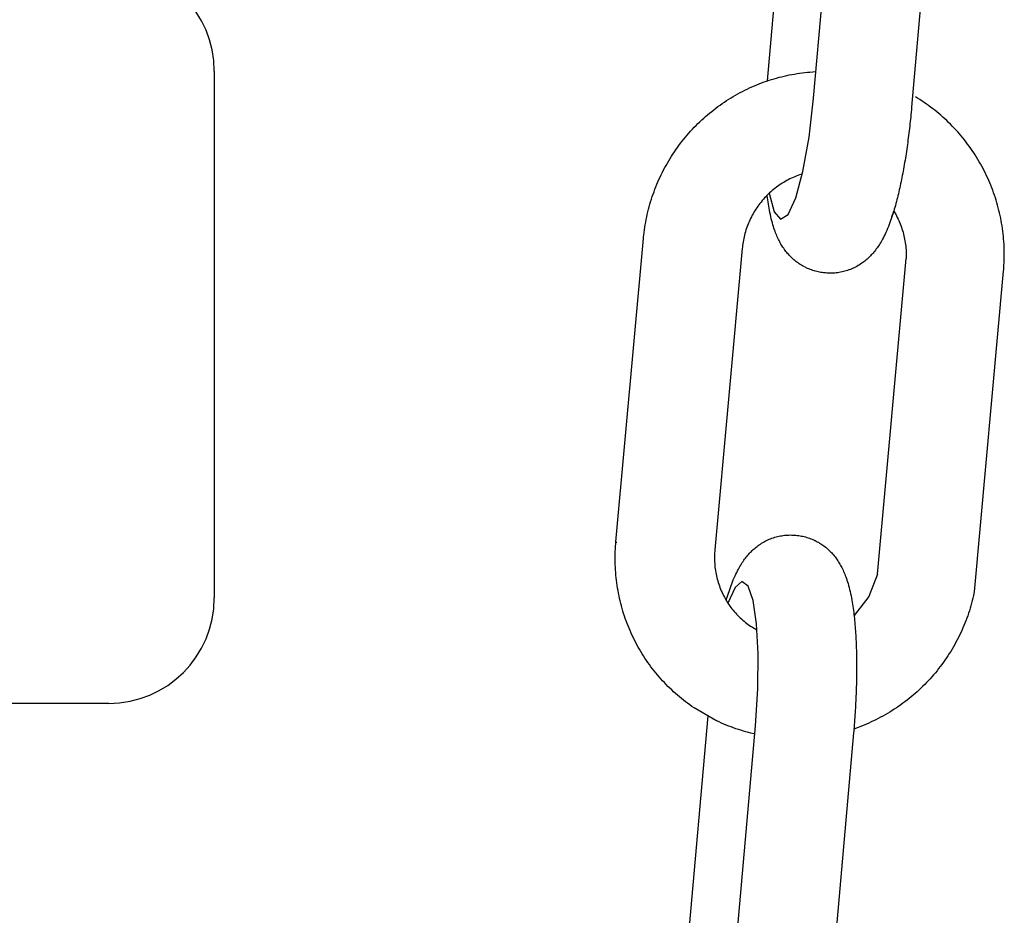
# Model space of a CAD drawing. Extents: x -169 to 7270, y -140 to 2984.
# Tile 413 of 656: x 1796.64 to 1797.81, y 978.34 to 979.4. Entities that reach past the tile are written whole.
import ezdxf

# ---------------------------------------------------------------- set-up
doc = ezdxf.new("R2010")
doc.units = 0
doc.header["$MEASUREMENT"] = 0
doc.layers.add('FILL-CAP', color=1, linetype='CONTINUOUS')
doc.layers.add('SPILL-BUCKET', color=1, linetype='CONTINUOUS')

msp = doc.modelspace()

# ---------------------------------------------------------------- linework, layer by layer
at = {"layer": 'FILL-CAP', "linetype": 'Continuous'}
for p, q in [((1796.87283, 979.33878), (1796.87283, 978.71378)), ((1796.74783, 978.58878), (1793.37283, 978.58878))]:
    msp.add_line(p, q, dxfattribs=at)
for centre, start, end in [((1796.74783, 979.33878), 0, 90), ((1796.74783, 978.71378), 270, 0)]:
    msp.add_arc(centre, 0.125, start, end, dxfattribs=at)
at = {"layer": 'SPILL-BUCKET', "color": 1, "linetype": 'Continuous'}
for p, q in [((1797.52894, 979.32746), (1797.55949, 979.67624)), ((1797.58334, 979.30685), (1797.61464, 979.6643)), ((1797.73111, 979.65601), (1797.69959, 979.29607)), ((1797.54554, 979.3322), (1797.54855, 979.33293)), ((1797.54855, 979.33293), (1797.55157, 979.33361)), ((1797.55157, 979.33361), (1797.55461, 979.33425)), ((1797.55461, 979.33425), (1797.55765, 979.33484)), ((1797.55765, 979.33484), (1797.5607, 979.33539)), ((1797.5607, 979.33539), (1797.56375, 979.3359)), ((1797.56375, 979.3359), (1797.56681, 979.33636)), ((1797.56681, 979.33636), (1797.56988, 979.33677)), ((1797.56988, 979.33677), (1797.57295, 979.33714)), ((1797.57295, 979.33714), (1797.57603, 979.33747)), ((1797.57603, 979.33747), (1797.57911, 979.33775)), ((1797.57911, 979.33775), (1797.58609, 979.33823)), ((1797.51034, 979.32014), (1797.51319, 979.32138)), ((1797.51319, 979.32138), (1797.51606, 979.32257)), ((1797.51606, 979.32257), (1797.51894, 979.32373)), ((1797.51894, 979.32373), (1797.52184, 979.32484)), ((1797.52184, 979.32484), (1797.52476, 979.32591)), ((1797.52476, 979.32591), (1797.52769, 979.32694)), ((1797.52769, 979.32694), (1797.53063, 979.32792)), ((1797.53063, 979.32792), (1797.53359, 979.32887)), ((1797.53359, 979.32887), (1797.53656, 979.32977)), ((1797.53656, 979.32977), (1797.53954, 979.33062)), ((1797.53954, 979.33062), (1797.54253, 979.33144)), ((1797.54253, 979.33144), (1797.54554, 979.3322)), ((1797.48822, 979.30877), (1797.49091, 979.31033)), ((1797.49091, 979.31033), (1797.49363, 979.31185)), ((1797.49363, 979.31185), (1797.49636, 979.31333)), ((1797.49636, 979.31333), (1797.49912, 979.31477)), ((1797.49912, 979.31477), (1797.5019, 979.31617)), ((1797.5019, 979.31617), (1797.50469, 979.31754)), ((1797.50469, 979.31754), (1797.50751, 979.31886)), ((1797.50751, 979.31886), (1797.51034, 979.32014)), ((1797.47001, 979.29677), (1797.47254, 979.29859)), ((1797.47254, 979.29859), (1797.47509, 979.30039)), ((1797.47509, 979.30039), (1797.47767, 979.30214)), ((1797.47767, 979.30214), (1797.48027, 979.30385)), ((1797.48027, 979.30385), (1797.4829, 979.30553)), ((1797.4829, 979.30553), (1797.48554, 979.30717)), ((1797.48554, 979.30717), (1797.48822, 979.30877)), ((1797.57802, 979.26065), (1797.58334, 979.30685)), ((1797.70677, 979.30664), (1797.70412, 979.30826)), ((1797.7094, 979.30498), (1797.70677, 979.30664)), ((1797.71201, 979.30329), (1797.7094, 979.30498)), ((1797.71459, 979.30156), (1797.71201, 979.30329)), ((1797.71714, 979.29979), (1797.71459, 979.30156)), ((1797.71967, 979.29798), (1797.71714, 979.29979)), ((1797.72218, 979.29614), (1797.71967, 979.29798)), ((1797.45542, 979.28506), (1797.45778, 979.2871)), ((1797.45778, 979.2871), (1797.46017, 979.2891)), ((1797.46017, 979.2891), (1797.46259, 979.29107)), ((1797.46259, 979.29107), (1797.46504, 979.29301)), ((1797.46504, 979.29301), (1797.46751, 979.29491)), ((1797.46751, 979.29491), (1797.47001, 979.29677)), ((1797.6988, 979.28747), (1797.69852, 979.28467)), ((1797.69907, 979.29029), (1797.6988, 979.28747)), ((1797.69933, 979.2931), (1797.69907, 979.29029)), ((1797.69946, 979.29459), (1797.69933, 979.2931)), ((1797.69959, 979.29607), (1797.69946, 979.29459)), ((1797.72466, 979.29426), (1797.72218, 979.29614)), ((1797.72711, 979.29234), (1797.72466, 979.29426)), ((1797.72953, 979.29039), (1797.72711, 979.29234)), ((1797.73193, 979.2884), (1797.72953, 979.29039)), ((1797.7343, 979.28638), (1797.73193, 979.2884)), ((1797.73663, 979.28432), (1797.7343, 979.28638)), ((1797.44187, 979.27213), (1797.44405, 979.27437)), ((1797.44405, 979.27437), (1797.44627, 979.27657)), ((1797.44627, 979.27657), (1797.44851, 979.27874)), ((1797.44851, 979.27874), (1797.45078, 979.28088)), ((1797.45078, 979.28088), (1797.45309, 979.28299)), ((1797.45309, 979.28299), (1797.45542, 979.28506)), ((1797.69765, 979.27628), (1797.69734, 979.2735)), ((1797.69795, 979.27907), (1797.69765, 979.27628)), ((1797.69824, 979.28186), (1797.69795, 979.27907)), ((1797.69852, 979.28467), (1797.69824, 979.28186)), ((1797.73894, 979.28223), (1797.73663, 979.28432)), ((1797.74122, 979.28011), (1797.73894, 979.28223)), ((1797.74347, 979.27796), (1797.74122, 979.28011)), ((1797.74569, 979.27577), (1797.74347, 979.27796)), ((1797.74788, 979.27355), (1797.74569, 979.27577)), ((1797.43146, 979.26049), (1797.43348, 979.26288)), ((1797.43348, 979.26288), (1797.43553, 979.26524)), ((1797.43553, 979.26524), (1797.43761, 979.26757)), ((1797.43761, 979.26757), (1797.43973, 979.26987)), ((1797.43973, 979.26987), (1797.44187, 979.27213)), ((1797.69637, 979.2652), (1797.69603, 979.26245)), ((1797.6967, 979.26796), (1797.69637, 979.2652)), ((1797.69702, 979.27072), (1797.6967, 979.26796)), ((1797.69734, 979.2735), (1797.69702, 979.27072)), ((1797.75003, 979.27129), (1797.74788, 979.27355)), ((1797.75216, 979.26901), (1797.75003, 979.27129)), ((1797.75425, 979.2667), (1797.75216, 979.26901)), ((1797.75631, 979.26435), (1797.75425, 979.2667)), ((1797.75833, 979.26198), (1797.75631, 979.26435)), ((1797.42374, 979.25066), (1797.42562, 979.25316)), ((1797.42562, 979.25316), (1797.42753, 979.25563)), ((1797.42753, 979.25563), (1797.42948, 979.25808)), ((1797.42948, 979.25808), (1797.43146, 979.26049)), ((1797.57074, 979.21989), (1797.57802, 979.26065)), ((1797.6946, 979.25157), (1797.69422, 979.24888)), ((1797.69497, 979.25427), (1797.6946, 979.25157)), ((1797.69533, 979.25699), (1797.69497, 979.25427)), ((1797.69568, 979.25972), (1797.69533, 979.25699)), ((1797.69603, 979.26245), (1797.69568, 979.25972)), ((1797.76032, 979.25958), (1797.75833, 979.26198)), ((1797.76228, 979.25715), (1797.76032, 979.25958)), ((1797.7642, 979.25469), (1797.76228, 979.25715)), ((1797.76608, 979.2522), (1797.7642, 979.25469)), ((1797.76793, 979.24968), (1797.76608, 979.2522)), ((1797.4149, 979.23778), (1797.4166, 979.2404)), ((1797.4166, 979.2404), (1797.41833, 979.243)), ((1797.41833, 979.243), (1797.4201, 979.24558)), ((1797.4201, 979.24558), (1797.4219, 979.24814)), ((1797.4219, 979.24814), (1797.42374, 979.25066)), ((1797.69304, 979.24087), (1797.69264, 979.23823)), ((1797.69344, 979.24353), (1797.69304, 979.24087)), ((1797.69383, 979.24619), (1797.69344, 979.24353)), ((1797.69422, 979.24888), (1797.69383, 979.24619)), ((1797.76975, 979.24714), (1797.76793, 979.24968)), ((1797.77152, 979.24458), (1797.76975, 979.24714)), ((1797.77326, 979.24199), (1797.77152, 979.24458)), ((1797.77497, 979.23937), (1797.77326, 979.24199)), ((1797.77664, 979.23672), (1797.77497, 979.23937)), ((1797.40851, 979.22703), (1797.41005, 979.22975)), ((1797.41005, 979.22975), (1797.41163, 979.23245)), ((1797.41163, 979.23245), (1797.41325, 979.23512)), ((1797.41325, 979.23512), (1797.4149, 979.23778)), ((1797.69093, 979.22781), (1797.69048, 979.22524)), ((1797.69137, 979.23039), (1797.69093, 979.22781)), ((1797.6918, 979.23299), (1797.69137, 979.23039)), ((1797.69222, 979.2356), (1797.6918, 979.23299)), ((1797.69264, 979.23823), (1797.69222, 979.2356)), ((1797.77826, 979.23406), (1797.77664, 979.23672)), ((1797.77986, 979.23137), (1797.77826, 979.23406)), ((1797.78141, 979.22866), (1797.77986, 979.23137)), ((1797.78292, 979.22592), (1797.78141, 979.22866)), ((1797.40139, 979.21311), (1797.40273, 979.21593)), ((1797.40273, 979.21593), (1797.40412, 979.21874)), ((1797.40412, 979.21874), (1797.40554, 979.22152)), ((1797.40554, 979.22152), (1797.407, 979.22428)), ((1797.407, 979.22428), (1797.40851, 979.22703)), ((1797.56217, 979.1883), (1797.57074, 979.21989)), ((1797.56986, 979.21664), (1797.56685, 979.21563)), ((1797.6891, 979.21763), (1797.68863, 979.21513)), ((1797.68957, 979.22015), (1797.6891, 979.21763)), ((1797.69003, 979.22269), (1797.68957, 979.22015)), ((1797.69048, 979.22524), (1797.69003, 979.22269)), ((1797.7844, 979.22317), (1797.78292, 979.22592)), ((1797.78583, 979.22039), (1797.7844, 979.22317)), ((1797.78722, 979.21759), (1797.78583, 979.22039)), ((1797.78858, 979.21478), (1797.78722, 979.21759)), ((1797.39642, 979.20163), (1797.3976, 979.20453)), ((1797.3976, 979.20453), (1797.39882, 979.20741)), ((1797.39882, 979.20741), (1797.40009, 979.21027)), ((1797.40009, 979.21027), (1797.40139, 979.21311)), ((1797.54438, 979.20462), (1797.54264, 979.20345)), ((1797.54615, 979.20575), (1797.54438, 979.20462)), ((1797.54793, 979.20685), (1797.54615, 979.20575)), ((1797.54974, 979.20791), (1797.54793, 979.20685)), ((1797.55157, 979.20893), (1797.54974, 979.20791)), ((1797.55342, 979.2099), (1797.55157, 979.20893)), ((1797.55529, 979.21084), (1797.55342, 979.2099)), ((1797.55717, 979.21174), (1797.55529, 979.21084)), ((1797.55908, 979.2126), (1797.55717, 979.21174)), ((1797.561, 979.21342), (1797.55908, 979.2126)), ((1797.56293, 979.2142), (1797.561, 979.21342)), ((1797.56489, 979.21494), (1797.56293, 979.2142)), ((1797.56685, 979.21563), (1797.56489, 979.21494)), ((1797.68664, 979.20527), (1797.68612, 979.20286)), ((1797.68715, 979.20772), (1797.68664, 979.20527)), ((1797.68765, 979.21017), (1797.68715, 979.20772)), ((1797.68814, 979.21264), (1797.68765, 979.21017)), ((1797.68863, 979.21513), (1797.68814, 979.21264)), ((1797.7899, 979.21194), (1797.78858, 979.21478)), ((1797.79117, 979.20909), (1797.7899, 979.21194)), ((1797.7924, 979.20621), (1797.79117, 979.20909)), ((1797.79359, 979.20332), (1797.7924, 979.20621)), ((1797.39212, 979.18989), (1797.39313, 979.19285)), ((1797.39313, 979.19285), (1797.39419, 979.19579)), ((1797.39419, 979.19579), (1797.39528, 979.19872)), ((1797.39528, 979.19872), (1797.39642, 979.20163)), ((1797.52965, 979.19283), (1797.52815, 979.19136)), ((1797.53118, 979.19428), (1797.52965, 979.19283)), ((1797.53084, 979.19389), (1797.53668, 979.17169)), ((1797.53273, 979.19569), (1797.53118, 979.19428)), ((1797.53432, 979.19707), (1797.53273, 979.19569)), ((1797.53593, 979.19842), (1797.53432, 979.19707)), ((1797.53757, 979.19973), (1797.53593, 979.19842)), ((1797.53924, 979.20101), (1797.53757, 979.19973)), ((1797.54093, 979.20225), (1797.53924, 979.20101)), ((1797.54264, 979.20345), (1797.54093, 979.20225)), ((1797.68396, 979.19333), (1797.68339, 979.19098)), ((1797.68451, 979.19568), (1797.68396, 979.19333)), ((1797.68506, 979.19806), (1797.68451, 979.19568)), ((1797.68559, 979.20045), (1797.68506, 979.19806)), ((1797.68612, 979.20286), (1797.68559, 979.20045)), ((1797.79475, 979.20041), (1797.79359, 979.20332)), ((1797.79585, 979.19749), (1797.79475, 979.20041)), ((1797.79692, 979.19455), (1797.79585, 979.19749)), ((1797.79795, 979.1916), (1797.79692, 979.19455)), ((1797.38849, 979.17793), (1797.38934, 979.18094)), ((1797.38934, 979.18094), (1797.39022, 979.18393)), ((1797.39022, 979.18393), (1797.39115, 979.18692)), ((1797.39115, 979.18692), (1797.39212, 979.18989)), ((1797.51983, 979.18187), (1797.51856, 979.18019)), ((1797.52114, 979.18352), (1797.51983, 979.18187)), ((1797.52248, 979.18515), (1797.52114, 979.18352)), ((1797.52385, 979.18675), (1797.52248, 979.18515)), ((1797.52525, 979.18831), (1797.52385, 979.18675)), ((1797.52669, 979.18985), (1797.52525, 979.18831)), ((1797.52815, 979.19136), (1797.52669, 979.18985)), ((1797.52846, 979.19089), (1797.52837, 979.19157)), ((1797.52877, 979.18845), (1797.52846, 979.19089)), ((1797.5291, 979.18604), (1797.52877, 979.18845)), ((1797.52945, 979.18359), (1797.5291, 979.18604)), ((1797.52982, 979.18117), (1797.52945, 979.18359)), ((1797.53022, 979.17869), (1797.52982, 979.18117)), ((1797.55309, 979.16876), (1797.56217, 979.1883)), ((1797.68101, 979.18175), (1797.68039, 979.17948)), ((1797.68101, 979.18175), (1797.68039, 979.17948)), ((1797.68163, 979.18405), (1797.68101, 979.18175)), ((1797.68223, 979.18634), (1797.68163, 979.18405)), ((1797.68282, 979.18866), (1797.68223, 979.18634)), ((1797.68339, 979.19098), (1797.68282, 979.18866)), ((1797.79893, 979.18863), (1797.79795, 979.1916)), ((1797.79987, 979.18565), (1797.79893, 979.18863)), ((1797.80077, 979.18265), (1797.79987, 979.18565)), ((1797.80162, 979.17964), (1797.80077, 979.18265)), ((1797.38623, 979.16883), (1797.38694, 979.17187)), ((1797.38694, 979.17187), (1797.3877, 979.17491)), ((1797.3877, 979.17491), (1797.38849, 979.17793)), ((1797.51167, 979.1696), (1797.51065, 979.16775)), ((1797.51273, 979.17142), (1797.51167, 979.1696)), ((1797.51382, 979.17322), (1797.51273, 979.17142)), ((1797.51495, 979.175), (1797.51382, 979.17322)), ((1797.51612, 979.17676), (1797.51495, 979.175)), ((1797.51732, 979.17849), (1797.51612, 979.17676)), ((1797.51856, 979.18019), (1797.51732, 979.17849)), ((1797.53064, 979.17624), (1797.53022, 979.17869)), ((1797.53111, 979.17371), (1797.53064, 979.17624)), ((1797.53159, 979.17122), (1797.53111, 979.17371)), ((1797.53212, 979.16867), (1797.53159, 979.17122)), ((1797.53668, 979.17169), (1797.54432, 979.16305)), ((1797.67628, 979.16596), (1797.67842, 979.17269)), ((1797.67773, 979.17046), (1797.67701, 979.16819)), ((1797.67842, 979.17269), (1797.67773, 979.17046)), ((1797.67909, 979.17496), (1797.67842, 979.17269)), ((1797.67909, 979.17496), (1797.67842, 979.17269)), ((1797.67852, 979.17293), (1797.67868, 979.17266)), ((1797.67868, 979.17266), (1797.67974, 979.17084)), ((1797.67975, 979.1772), (1797.67909, 979.17496)), ((1797.67975, 979.1772), (1797.67909, 979.17496)), ((1797.67974, 979.17084), (1797.68077, 979.169)), ((1797.68039, 979.17948), (1797.67975, 979.1772)), ((1797.68039, 979.17948), (1797.67975, 979.1772)), ((1797.80244, 979.17663), (1797.80162, 979.17964)), ((1797.8032, 979.17359), (1797.80244, 979.17663)), ((1797.80393, 979.17055), (1797.8032, 979.17359)), ((1797.80461, 979.1675), (1797.80393, 979.17055)), ((1797.38382, 979.15657), (1797.38436, 979.15965)), ((1797.38436, 979.15965), (1797.38494, 979.16272)), ((1797.38494, 979.16272), (1797.38556, 979.16578)), ((1797.38556, 979.16578), (1797.38623, 979.16883)), ((1797.50614, 979.15824), (1797.50535, 979.15629)), ((1797.50696, 979.16018), (1797.50614, 979.15824)), ((1797.50783, 979.1621), (1797.50696, 979.16018)), ((1797.50873, 979.164), (1797.50783, 979.1621)), ((1797.50967, 979.16589), (1797.50873, 979.164)), ((1797.51065, 979.16775), (1797.50967, 979.16589)), ((1797.53268, 979.16614), (1797.53212, 979.16867)), ((1797.53327, 979.16366), (1797.53268, 979.16614)), ((1797.53389, 979.1612), (1797.53327, 979.16366)), ((1797.53451, 979.15891), (1797.53389, 979.1612)), ((1797.53516, 979.15663), (1797.53451, 979.15891)), ((1797.54432, 979.16305), (1797.55309, 979.16876)), ((1797.6739, 979.15916), (1797.67304, 979.15689)), ((1797.67473, 979.16145), (1797.6739, 979.15916)), ((1797.67551, 979.16369), (1797.67473, 979.16145)), ((1797.67628, 979.16596), (1797.67551, 979.16369)), ((1797.67628, 979.16596), (1797.67551, 979.16369)), ((1797.67701, 979.16819), (1797.67628, 979.16596)), ((1797.68077, 979.169), (1797.68175, 979.16714)), ((1797.68175, 979.16714), (1797.6827, 979.16526)), ((1797.6827, 979.16526), (1797.68361, 979.16336)), ((1797.68361, 979.16336), (1797.68448, 979.16144)), ((1797.68448, 979.16144), (1797.68531, 979.15951)), ((1797.68531, 979.15951), (1797.6861, 979.15755)), ((1797.6861, 979.15755), (1797.68685, 979.15558)), ((1797.80525, 979.16444), (1797.80461, 979.1675)), ((1797.80584, 979.16137), (1797.80525, 979.16444)), ((1797.80639, 979.15829), (1797.80584, 979.16137)), ((1797.8069, 979.15521), (1797.80639, 979.15829)), ((1797.38212, 979.14421), (1797.38247, 979.14731)), ((1797.38247, 979.14731), (1797.38288, 979.1504)), ((1797.38288, 979.1504), (1797.38333, 979.15349)), ((1797.38333, 979.15349), (1797.38382, 979.15657)), ((1797.50204, 979.14629), (1797.5015, 979.14426)), ((1797.50262, 979.14832), (1797.50204, 979.14629)), ((1797.50324, 979.15033), (1797.50262, 979.14832)), ((1797.50391, 979.15233), (1797.50324, 979.15033)), ((1797.50461, 979.15431), (1797.50391, 979.15233)), ((1797.50535, 979.15629), (1797.50461, 979.15431)), ((1797.53578, 979.15456), (1797.53516, 979.15663)), ((1797.53645, 979.1525), (1797.53578, 979.15456)), ((1797.53708, 979.15063), (1797.53645, 979.1525)), ((1797.53775, 979.14877), (1797.53708, 979.15063)), ((1797.53839, 979.14706), (1797.53775, 979.14877)), ((1797.53906, 979.14535), (1797.53839, 979.14706)), ((1797.66913, 979.14752), (1797.66816, 979.14543)), ((1797.67018, 979.14987), (1797.66913, 979.14752)), ((1797.67119, 979.15225), (1797.67018, 979.14987)), ((1797.67213, 979.15456), (1797.67119, 979.15225)), ((1797.67304, 979.15689), (1797.67213, 979.15456)), ((1797.68685, 979.15558), (1797.68756, 979.1536)), ((1797.68756, 979.1536), (1797.68823, 979.1516)), ((1797.68823, 979.1516), (1797.68886, 979.14959)), ((1797.68886, 979.14959), (1797.68945, 979.14757)), ((1797.68945, 979.14757), (1797.68999, 979.14553)), ((1797.80736, 979.15212), (1797.8069, 979.15521)), ((1797.80778, 979.14902), (1797.80736, 979.15212)), ((1797.80815, 979.14592), (1797.80778, 979.14902)), ((1797.80848, 979.14281), (1797.80815, 979.14592)), ((1797.34899, 978.78046), (1797.38174, 979.1404)), ((1797.38174, 979.1404), (1797.38192, 979.1423)), ((1797.38192, 979.1423), (1797.38212, 979.14421)), ((1797.49977, 979.13603), (1797.49945, 979.13395)), ((1797.50014, 979.1381), (1797.49977, 979.13603)), ((1797.50056, 979.14016), (1797.50014, 979.1381)), ((1797.50101, 979.14222), (1797.50056, 979.14016)), ((1797.5015, 979.14426), (1797.50101, 979.14222)), ((1797.53972, 979.14377), (1797.53906, 979.14535)), ((1797.54041, 979.14219), (1797.53972, 979.14377)), ((1797.54109, 979.14071), (1797.54041, 979.14219)), ((1797.5418, 979.13922), (1797.54109, 979.14071)), ((1797.5425, 979.13781), (1797.5418, 979.13922)), ((1797.54324, 979.1364), (1797.5425, 979.13781)), ((1797.54397, 979.13505), (1797.54324, 979.1364)), ((1797.54474, 979.13371), (1797.54397, 979.13505)), ((1797.66243, 979.13476), (1797.66148, 979.13324)), ((1797.66334, 979.13629), (1797.66243, 979.13476)), ((1797.6643, 979.13796), (1797.66334, 979.13629)), ((1797.66522, 979.13964), (1797.6643, 979.13796)), ((1797.66621, 979.1415), (1797.66522, 979.13964)), ((1797.66716, 979.14337), (1797.66621, 979.1415)), ((1797.66816, 979.14543), (1797.66716, 979.14337)), ((1797.68999, 979.14553), (1797.69049, 979.14348)), ((1797.69049, 979.14348), (1797.69096, 979.14143)), ((1797.69096, 979.14143), (1797.69137, 979.13936)), ((1797.69137, 979.13936), (1797.69175, 979.13729)), ((1797.69175, 979.13729), (1797.69208, 979.13521)), ((1797.69208, 979.13521), (1797.69237, 979.13312)), ((1797.80877, 979.13969), (1797.80848, 979.14281)), ((1797.80901, 979.13658), (1797.80877, 979.13969)), ((1797.8092, 979.13346), (1797.80901, 979.13658)), ((1797.49879, 979.12842), (1797.46627, 978.77096)), ((1797.49897, 979.13015), (1797.49879, 979.12842)), ((1797.49917, 979.13187), (1797.49897, 979.13015)), ((1797.49945, 979.13395), (1797.49917, 979.13187)), ((1797.54551, 979.13241), (1797.54474, 979.13371)), ((1797.54631, 979.13111), (1797.54551, 979.13241)), ((1797.54712, 979.12985), (1797.54631, 979.13111)), ((1797.54797, 979.1286), (1797.54712, 979.12985)), ((1797.54883, 979.12738), (1797.54797, 979.1286)), ((1797.54972, 979.12616), (1797.54883, 979.12738)), ((1797.55063, 979.12497), (1797.54972, 979.12616)), ((1797.55157, 979.12379), (1797.55063, 979.12497)), ((1797.55253, 979.12264), (1797.55157, 979.12379)), ((1797.55352, 979.1215), (1797.55253, 979.12264)), ((1797.65387, 979.12295), (1797.65288, 979.12182)), ((1797.65487, 979.12412), (1797.65387, 979.12295)), ((1797.65583, 979.12531), (1797.65487, 979.12412)), ((1797.65681, 979.12655), (1797.65583, 979.12531)), ((1797.65774, 979.12779), (1797.65681, 979.12655)), ((1797.6587, 979.1291), (1797.65774, 979.12779)), ((1797.65962, 979.13042), (1797.6587, 979.1291)), ((1797.66057, 979.13183), (1797.65962, 979.13042)), ((1797.66148, 979.13324), (1797.66057, 979.13183)), ((1797.69237, 979.13312), (1797.69262, 979.13103)), ((1797.69262, 979.13103), (1797.69283, 979.12894)), ((1797.69283, 979.12894), (1797.69299, 979.12684)), ((1797.69299, 979.12684), (1797.69311, 979.12474)), ((1797.69311, 979.12474), (1797.69318, 979.12264)), ((1797.69318, 979.12264), (1797.69322, 979.12053)), ((1797.80936, 979.13034), (1797.8092, 979.13346)), ((1797.80946, 979.12722), (1797.80936, 979.13034)), ((1797.80952, 979.12409), (1797.80946, 979.12722)), ((1797.80954, 979.12097), (1797.80952, 979.12409)), ((1797.55454, 979.12038), (1797.55352, 979.1215)), ((1797.55558, 979.11927), (1797.55454, 979.12038)), ((1797.55666, 979.11819), (1797.55558, 979.11927)), ((1797.55776, 979.11712), (1797.55666, 979.11819)), ((1797.55889, 979.11607), (1797.55776, 979.11712)), ((1797.56005, 979.11505), (1797.55889, 979.11607)), ((1797.56124, 979.11405), (1797.56005, 979.11505)), ((1797.56246, 979.11307), (1797.56124, 979.11405)), ((1797.56371, 979.11212), (1797.56246, 979.11307)), ((1797.56498, 979.11119), (1797.56371, 979.11212)), ((1797.56628, 979.11029), (1797.56498, 979.11119)), ((1797.64052, 979.11082), (1797.63912, 979.10987)), ((1797.64176, 979.11171), (1797.64052, 979.11082)), ((1797.64297, 979.11261), (1797.64176, 979.11171)), ((1797.64416, 979.11355), (1797.64297, 979.11261)), ((1797.64532, 979.1145), (1797.64416, 979.11355)), ((1797.64647, 979.11548), (1797.64532, 979.1145)), ((1797.64758, 979.11647), (1797.64647, 979.11548)), ((1797.64868, 979.1175), (1797.64758, 979.11647)), ((1797.64976, 979.11854), (1797.64868, 979.1175)), ((1797.65082, 979.11961), (1797.64976, 979.11854)), ((1797.65185, 979.12069), (1797.65082, 979.11961)), ((1797.65288, 979.12182), (1797.65185, 979.12069)), ((1797.65927, 978.74223), (1797.69315, 979.11633)), ((1797.69321, 979.11843), (1797.69315, 979.11633)), ((1797.69322, 979.12053), (1797.69321, 979.11843)), ((1797.80916, 979.10849), (1797.80932, 979.11161)), ((1797.80932, 979.11161), (1797.80944, 979.11472)), ((1797.80944, 979.11472), (1797.80951, 979.11785)), ((1797.80951, 979.11785), (1797.80954, 979.12097)), ((1797.56761, 979.10942), (1797.56628, 979.11029)), ((1797.56896, 979.10858), (1797.56761, 979.10942)), ((1797.57034, 979.10777), (1797.56896, 979.10858)), ((1797.57258, 979.10655), (1797.57034, 979.10777)), ((1797.57314, 979.10626), (1797.57287, 979.1064)), ((1797.57357, 979.10604), (1797.57314, 979.10626)), ((1797.57416, 979.10574), (1797.57357, 979.10604)), ((1797.57476, 979.10545), (1797.57416, 979.10574)), ((1797.57623, 979.10477), (1797.57476, 979.10545)), ((1797.57772, 979.10412), (1797.57623, 979.10477)), ((1797.57924, 979.1035), (1797.57772, 979.10412)), ((1797.58077, 979.10293), (1797.57924, 979.1035)), ((1797.58233, 979.10239), (1797.58077, 979.10293)), ((1797.58233, 979.10239), (1797.58077, 979.10293)), ((1797.5839, 979.10189), (1797.58233, 979.10239)), ((1797.5839, 979.10189), (1797.58233, 979.10239)), ((1797.58516, 979.10152), (1797.5839, 979.10189)), ((1797.58549, 979.10143), (1797.5839, 979.10189)), ((1797.58709, 979.10101), (1797.58549, 979.10143)), ((1797.58871, 979.10063), (1797.58709, 979.10101)), ((1797.59034, 979.1003), (1797.58871, 979.10063)), ((1797.59199, 979.10001), (1797.59034, 979.1003)), ((1797.59365, 979.09976), (1797.59199, 979.10001)), ((1797.59532, 979.09954), (1797.59365, 979.09976)), ((1797.59699, 979.09939), (1797.59532, 979.09954)), ((1797.59724, 979.09938), (1797.59699, 979.09939)), ((1797.5975, 979.09936), (1797.59724, 979.09938)), ((1797.59897, 979.09924), (1797.59749, 979.09935)), ((1797.6004, 979.09915), (1797.59897, 979.09925)), ((1797.60184, 979.09909), (1797.6004, 979.09915)), ((1797.60354, 979.09907), (1797.60184, 979.09909)), ((1797.60694, 979.09915), (1797.60523, 979.09909)), ((1797.60864, 979.09926), (1797.60694, 979.09915)), ((1797.61034, 979.09943), (1797.60864, 979.09926)), ((1797.61204, 979.09963), (1797.61034, 979.09943)), ((1797.61374, 979.09988), (1797.61204, 979.09963)), ((1797.61543, 979.10018), (1797.61374, 979.09988)), ((1797.61711, 979.10052), (1797.61543, 979.10018)), ((1797.61879, 979.10091), (1797.61711, 979.10052)), ((1797.62045, 979.10135), (1797.61879, 979.10091)), ((1797.62211, 979.10183), (1797.62045, 979.10135)), ((1797.62375, 979.10235), (1797.62211, 979.10183)), ((1797.62537, 979.10292), (1797.62375, 979.10235)), ((1797.62699, 979.10353), (1797.62537, 979.10292)), ((1797.62858, 979.10419), (1797.62699, 979.10353)), ((1797.63015, 979.10488), (1797.62858, 979.10419)), ((1797.6317, 979.10562), (1797.63015, 979.10488)), ((1797.63324, 979.1064), (1797.6317, 979.10562)), ((1797.63474, 979.10721), (1797.63324, 979.1064)), ((1797.63623, 979.10806), (1797.63474, 979.10721)), ((1797.63769, 979.10895), (1797.63623, 979.10806)), ((1797.63912, 979.10987), (1797.63769, 979.10895)), ((1797.77401, 978.72088), (1797.80864, 979.10157)), ((1797.80864, 979.10157), (1797.80881, 979.10347)), ((1797.80881, 979.10347), (1797.80896, 979.10537)), ((1797.80896, 979.10537), (1797.80916, 979.10849)), ((1797.60523, 979.09909), (1797.60354, 979.09907)), ((1797.53085, 978.78338), (1797.53244, 978.78403)), ((1797.53244, 978.78403), (1797.53405, 978.78465)), ((1797.53405, 978.78465), (1797.53568, 978.78522)), ((1797.53568, 978.78522), (1797.53732, 978.78574)), ((1797.53732, 978.78574), (1797.53897, 978.78622)), ((1797.53897, 978.78622), (1797.54064, 978.78666)), ((1797.54064, 978.78666), (1797.54231, 978.78704)), ((1797.54231, 978.78704), (1797.544, 978.78739)), ((1797.544, 978.78739), (1797.54569, 978.78769)), ((1797.54569, 978.78769), (1797.54739, 978.78794)), ((1797.54739, 978.78794), (1797.54908, 978.78814)), ((1797.54908, 978.78814), (1797.55079, 978.7883)), ((1797.55079, 978.7883), (1797.55249, 978.78841)), ((1797.55249, 978.78841), (1797.55419, 978.78848)), ((1797.55419, 978.78848), (1797.55589, 978.7885)), ((1797.55589, 978.7885), (1797.55759, 978.78848)), ((1797.55759, 978.78848), (1797.55902, 978.78841)), ((1797.55902, 978.78841), (1797.56046, 978.78831)), ((1797.56046, 978.78833), (1797.56193, 978.78822)), ((1797.56193, 978.78821), (1797.56218, 978.78819)), ((1797.56218, 978.78819), (1797.56243, 978.78818)), ((1797.56243, 978.78818), (1797.56411, 978.78803)), ((1797.56411, 978.78803), (1797.56578, 978.78781)), ((1797.56578, 978.78781), (1797.56743, 978.78756)), ((1797.56743, 978.78756), (1797.56908, 978.78727)), ((1797.56908, 978.78727), (1797.57071, 978.78694)), ((1797.57071, 978.78694), (1797.57233, 978.78656)), ((1797.57233, 978.78656), (1797.57394, 978.78614)), ((1797.57394, 978.78614), (1797.57553, 978.78568)), ((1797.57553, 978.78568), (1797.5771, 978.78518)), ((1797.5771, 978.78518), (1797.57865, 978.78464)), ((1797.57865, 978.78464), (1797.58019, 978.78406)), ((1797.58019, 978.78406), (1797.5817, 978.78345)), ((1797.34839, 978.77209), (1797.34858, 978.77521)), ((1797.34858, 978.77521), (1797.34877, 978.77783)), ((1797.34877, 978.77783), (1797.34899, 978.78046)), ((1797.34919, 978.78009), (1797.34899, 978.78046)), ((1797.35009, 978.77957), (1797.34984, 978.77969)), ((1797.51296, 978.77209), (1797.51411, 978.77307)), ((1797.51411, 978.77307), (1797.51527, 978.77402)), ((1797.51527, 978.77402), (1797.51646, 978.77495)), ((1797.51646, 978.77495), (1797.51767, 978.77586)), ((1797.51767, 978.77586), (1797.51891, 978.77675)), ((1797.51891, 978.77675), (1797.52031, 978.7777)), ((1797.52031, 978.7777), (1797.52174, 978.77862)), ((1797.52174, 978.77862), (1797.52319, 978.7795)), ((1797.52319, 978.7795), (1797.52468, 978.78036)), ((1797.52468, 978.78036), (1797.52619, 978.78117)), ((1797.52619, 978.78117), (1797.52772, 978.78195)), ((1797.52772, 978.78195), (1797.52927, 978.78268)), ((1797.52927, 978.78268), (1797.53085, 978.78338)), ((1797.5817, 978.78345), (1797.58412, 978.78237)), ((1797.58412, 978.78237), (1797.58467, 978.78212)), ((1797.58467, 978.78212), (1797.58526, 978.78182)), ((1797.58526, 978.78182), (1797.58586, 978.78152)), ((1797.58586, 978.78152), (1797.58628, 978.78131)), ((1797.58628, 978.78131), (1797.58769, 978.78057)), ((1797.58769, 978.78057), (1797.58908, 978.7798)), ((1797.58908, 978.7798), (1797.59046, 978.77899)), ((1797.59046, 978.77899), (1797.59182, 978.77815)), ((1797.59182, 978.77815), (1797.59314, 978.77727)), ((1797.59314, 978.77727), (1797.59444, 978.77638)), ((1797.59444, 978.77638), (1797.59572, 978.77545)), ((1797.59572, 978.77545), (1797.59696, 978.7745)), ((1797.59696, 978.7745), (1797.59818, 978.77352)), ((1797.59818, 978.77352), (1797.59937, 978.77252)), ((1797.59937, 978.77252), (1797.60053, 978.77149)), ((1797.3481, 978.76274), (1797.34815, 978.76586)), ((1797.3481, 978.75963), (1797.3481, 978.76274)), ((1797.34815, 978.76586), (1797.34825, 978.76898)), ((1797.34825, 978.76898), (1797.34839, 978.77209)), ((1797.46591, 978.76499), (1797.46586, 978.76289)), ((1797.46586, 978.76289), (1797.46586, 978.7608)), ((1797.46586, 978.7608), (1797.4659, 978.7587)), ((1797.466, 978.76708), (1797.46591, 978.76499)), ((1797.46613, 978.76918), (1797.466, 978.76708)), ((1797.4662, 978.77007), (1797.46613, 978.76918)), ((1797.46627, 978.77096), (1797.4662, 978.77007)), ((1797.50168, 978.75978), (1797.50262, 978.76102)), ((1797.50262, 978.76102), (1797.50359, 978.76226)), ((1797.50359, 978.76226), (1797.50456, 978.76345)), ((1797.50456, 978.76345), (1797.50555, 978.76462)), ((1797.50555, 978.76462), (1797.50655, 978.76575)), ((1797.50655, 978.76575), (1797.50757, 978.76688)), ((1797.50757, 978.76688), (1797.5086, 978.76796)), ((1797.5086, 978.76796), (1797.50967, 978.76903)), ((1797.50967, 978.76903), (1797.51074, 978.77007)), ((1797.51074, 978.77007), (1797.51184, 978.7711)), ((1797.51184, 978.7711), (1797.51296, 978.77209)), ((1797.60053, 978.77149), (1797.60166, 978.77045)), ((1797.60166, 978.77045), (1797.60277, 978.76938)), ((1797.60277, 978.76938), (1797.60384, 978.7683)), ((1797.60384, 978.7683), (1797.60489, 978.76719)), ((1797.60489, 978.76719), (1797.6059, 978.76607)), ((1797.6059, 978.76607), (1797.6069, 978.76493)), ((1797.6069, 978.76493), (1797.60786, 978.76377)), ((1797.60786, 978.76377), (1797.6088, 978.76259)), ((1797.6088, 978.76259), (1797.60971, 978.76141)), ((1797.60971, 978.76141), (1797.6106, 978.76019)), ((1797.34814, 978.75651), (1797.3481, 978.75963)), ((1797.34822, 978.75339), (1797.34814, 978.75651)), ((1797.34835, 978.75028), (1797.34822, 978.75339)), ((1797.34852, 978.74717), (1797.34835, 978.75028)), ((1797.4659, 978.7587), (1797.46599, 978.75661)), ((1797.46599, 978.75661), (1797.46612, 978.75452)), ((1797.46612, 978.75452), (1797.46629, 978.75243)), ((1797.46629, 978.75243), (1797.4665, 978.75035)), ((1797.4665, 978.75035), (1797.46676, 978.74828)), ((1797.4942, 978.74793), (1797.49513, 978.74961)), ((1797.49513, 978.74961), (1797.49609, 978.75128)), ((1797.49609, 978.75128), (1797.497, 978.75281)), ((1797.497, 978.75281), (1797.49795, 978.75433)), ((1797.49795, 978.75433), (1797.49886, 978.75574)), ((1797.49886, 978.75574), (1797.49981, 978.75715)), ((1797.49981, 978.75715), (1797.50073, 978.75846)), ((1797.50073, 978.75846), (1797.50168, 978.75978)), ((1797.6106, 978.76019), (1797.61145, 978.75897)), ((1797.61145, 978.75897), (1797.6123, 978.75772)), ((1797.6123, 978.75772), (1797.61311, 978.75646)), ((1797.61311, 978.75646), (1797.61392, 978.75516)), ((1797.61392, 978.75516), (1797.61469, 978.75386)), ((1797.61469, 978.75386), (1797.61545, 978.75251)), ((1797.61545, 978.75251), (1797.61619, 978.75116)), ((1797.61619, 978.75116), (1797.61692, 978.74976)), ((1797.61692, 978.74976), (1797.61763, 978.74835)), ((1797.34874, 978.74406), (1797.34852, 978.74717)), ((1797.349, 978.74096), (1797.34874, 978.74406)), ((1797.3493, 978.73786), (1797.349, 978.74096)), ((1797.34965, 978.73477), (1797.3493, 978.73786)), ((1797.46676, 978.74828), (1797.46706, 978.74621)), ((1797.46706, 978.74621), (1797.46741, 978.74415)), ((1797.46741, 978.74415), (1797.46779, 978.7421)), ((1797.46779, 978.7421), (1797.46822, 978.74006)), ((1797.46822, 978.74006), (1797.4687, 978.73803)), ((1797.4687, 978.73803), (1797.46921, 978.73601)), ((1797.48823, 978.73531), (1797.48925, 978.7377)), ((1797.48925, 978.7377), (1797.49029, 978.74005)), ((1797.49029, 978.74005), (1797.49126, 978.74213)), ((1797.49126, 978.74213), (1797.49227, 978.7442)), ((1797.49227, 978.7442), (1797.49322, 978.74607)), ((1797.49322, 978.74607), (1797.4942, 978.74793)), ((1797.61763, 978.74835), (1797.61834, 978.74686)), ((1797.61834, 978.74686), (1797.61901, 978.74538)), ((1797.61901, 978.74538), (1797.6197, 978.74379)), ((1797.6197, 978.74379), (1797.62036, 978.74221)), ((1797.62036, 978.74221), (1797.62104, 978.74051)), ((1797.62104, 978.74051), (1797.62168, 978.7388)), ((1797.62168, 978.7388), (1797.62235, 978.73694)), ((1797.65927, 978.74223), (1797.64885, 978.71556)), ((1797.35005, 978.73168), (1797.34965, 978.73477)), ((1797.35049, 978.7286), (1797.35005, 978.73168)), ((1797.35097, 978.72553), (1797.35049, 978.7286)), ((1797.3515, 978.72246), (1797.35097, 978.72553)), ((1797.46921, 978.73601), (1797.46977, 978.734)), ((1797.46977, 978.734), (1797.47037, 978.73201)), ((1797.47037, 978.73201), (1797.47101, 978.73003)), ((1797.47101, 978.73003), (1797.47169, 978.72806)), ((1797.47169, 978.72806), (1797.47241, 978.72611)), ((1797.47241, 978.72611), (1797.47317, 978.72418)), ((1797.49028, 978.72623), (1797.48191, 978.70764)), ((1797.48391, 978.72387), (1797.4847, 978.72612)), ((1797.4847, 978.72612), (1797.48553, 978.72841)), ((1797.48553, 978.72841), (1797.48638, 978.73068)), ((1797.48638, 978.73068), (1797.48729, 978.73301)), ((1797.48729, 978.73301), (1797.48823, 978.73531)), ((1797.49844, 978.73316), (1797.49028, 978.72623)), ((1797.50576, 978.72788), (1797.49844, 978.73316)), ((1797.51168, 978.71079), (1797.50576, 978.72788)), ((1797.62235, 978.73694), (1797.62298, 978.73507)), ((1797.62298, 978.73507), (1797.62364, 978.73301)), ((1797.62364, 978.73301), (1797.62427, 978.73094)), ((1797.62427, 978.73094), (1797.62492, 978.72866)), ((1797.62492, 978.72866), (1797.62553, 978.72637)), ((1797.62553, 978.72637), (1797.62616, 978.72391)), ((1797.35207, 978.71941), (1797.3515, 978.72246)), ((1797.35269, 978.71636), (1797.35207, 978.71941)), ((1797.35334, 978.71332), (1797.35269, 978.71636)), ((1797.47317, 978.72418), (1797.47398, 978.72226)), ((1797.47398, 978.72226), (1797.47482, 978.72037)), ((1797.47482, 978.72037), (1797.47571, 978.71849)), ((1797.47571, 978.71849), (1797.47663, 978.71663)), ((1797.47663, 978.71663), (1797.47759, 978.71479)), ((1797.47759, 978.71479), (1797.47859, 978.71298)), ((1797.48033, 978.71261), (1797.48101, 978.71488)), ((1797.48101, 978.71488), (1797.4817, 978.71711)), ((1797.4817, 978.71711), (1797.48241, 978.71938)), ((1797.48241, 978.71938), (1797.48314, 978.7216)), ((1797.48314, 978.7216), (1797.48391, 978.72387)), ((1797.62616, 978.72391), (1797.62674, 978.72142)), ((1797.62674, 978.72142), (1797.6273, 978.7189)), ((1797.6273, 978.7189), (1797.62783, 978.71635)), ((1797.62783, 978.71635), (1797.62832, 978.71386)), ((1797.62832, 978.71386), (1797.62878, 978.71133)), ((1797.64885, 978.71556), (1797.63141, 978.69287)), ((1797.77302, 978.71675), (1797.7723, 978.71371)), ((1797.77391, 978.72088), (1797.77302, 978.71675)), ((1797.35405, 978.71029), (1797.35334, 978.71332)), ((1797.35479, 978.70728), (1797.35405, 978.71029)), ((1797.35558, 978.70427), (1797.35479, 978.70728)), ((1797.35641, 978.70128), (1797.35558, 978.70427)), ((1797.47859, 978.71298), (1797.47963, 978.71118)), ((1797.47963, 978.71118), (1797.48071, 978.70941)), ((1797.47983, 978.7109), (1797.48033, 978.71261)), ((1797.48071, 978.70941), (1797.48182, 978.70767)), ((1797.48182, 978.70767), (1797.48297, 978.70595)), ((1797.48297, 978.70595), (1797.48416, 978.70425)), ((1797.48416, 978.70425), (1797.48538, 978.70259)), ((1797.48538, 978.70259), (1797.48664, 978.70094)), ((1797.51572, 978.68324), (1797.51168, 978.71079)), ((1797.62878, 978.71133), (1797.6292, 978.70888)), ((1797.6292, 978.70888), (1797.62961, 978.7064)), ((1797.62961, 978.7064), (1797.62998, 978.70398)), ((1797.62998, 978.70398), (1797.63033, 978.70152)), ((1797.76991, 978.70465), (1797.76902, 978.70165)), ((1797.77075, 978.70765), (1797.76991, 978.70465)), ((1797.77155, 978.71068), (1797.77075, 978.70765)), ((1797.7723, 978.71371), (1797.77155, 978.71068)), ((1797.35729, 978.6983), (1797.35641, 978.70128)), ((1797.35821, 978.69534), (1797.35729, 978.6983)), ((1797.35917, 978.69238), (1797.35821, 978.69534)), ((1797.36017, 978.68945), (1797.35917, 978.69238)), ((1797.48664, 978.70094), (1797.48793, 978.69933)), ((1797.48793, 978.69933), (1797.48926, 978.69774)), ((1797.48926, 978.69774), (1797.49062, 978.69619)), ((1797.49062, 978.69619), (1797.49201, 978.69466)), ((1797.49201, 978.69466), (1797.49343, 978.69317)), ((1797.49343, 978.69317), (1797.49489, 978.69171)), ((1797.49489, 978.69171), (1797.49638, 978.69028)), ((1797.63033, 978.70152), (1797.63066, 978.69911)), ((1797.63066, 978.69911), (1797.63097, 978.69667)), ((1797.63097, 978.69667), (1797.63126, 978.69427)), ((1797.63126, 978.69427), (1797.63153, 978.69183)), ((1797.63153, 978.69183), (1797.63179, 978.68941)), ((1797.76611, 978.69273), (1797.76506, 978.68979)), ((1797.76713, 978.69569), (1797.76611, 978.69273)), ((1797.76809, 978.69866), (1797.76713, 978.69569)), ((1797.76902, 978.70165), (1797.76809, 978.69866)), ((1797.36122, 978.68652), (1797.36017, 978.68945)), ((1797.3623, 978.68362), (1797.36122, 978.68652)), ((1797.36343, 978.68073), (1797.3623, 978.68362)), ((1797.3646, 978.67786), (1797.36343, 978.68073)), ((1797.49638, 978.69028), (1797.4979, 978.68888)), ((1797.4979, 978.68888), (1797.49945, 978.68752)), ((1797.49945, 978.68752), (1797.50102, 978.68619)), ((1797.50102, 978.68619), (1797.50263, 978.68489)), ((1797.50263, 978.68489), (1797.50426, 978.68363)), ((1797.50426, 978.68363), (1797.50592, 978.68241)), ((1797.50592, 978.68241), (1797.50761, 978.68122)), ((1797.50761, 978.68122), (1797.50932, 978.68007)), ((1797.50932, 978.68007), (1797.51106, 978.67896)), ((1797.51106, 978.67896), (1797.51282, 978.67789)), ((1797.51758, 978.64735), (1797.51572, 978.68324)), ((1797.63179, 978.68941), (1797.63203, 978.68697)), ((1797.63203, 978.68697), (1797.63226, 978.68453)), ((1797.63226, 978.68453), (1797.63247, 978.68208)), ((1797.63247, 978.68208), (1797.63268, 978.67962)), ((1797.63268, 978.67962), (1797.63287, 978.67714)), ((1797.76164, 978.68105), (1797.76042, 978.67818)), ((1797.76282, 978.68395), (1797.76164, 978.68105)), ((1797.76396, 978.68686), (1797.76282, 978.68395)), ((1797.76506, 978.68979), (1797.76396, 978.68686)), ((1797.36581, 978.67501), (1797.3646, 978.67786)), ((1797.36707, 978.67217), (1797.36581, 978.67501)), ((1797.36836, 978.66936), (1797.36707, 978.67217)), ((1797.36969, 978.66656), (1797.36836, 978.66936)), ((1797.51282, 978.67789), (1797.5161, 978.67599)), ((1797.63287, 978.67714), (1797.63304, 978.67467)), ((1797.63304, 978.67467), (1797.63321, 978.67217)), ((1797.63321, 978.67217), (1797.63336, 978.66967)), ((1797.63336, 978.66967), (1797.6335, 978.66714)), ((1797.6335, 978.66714), (1797.63363, 978.66461)), ((1797.75651, 978.66965), (1797.75513, 978.66684)), ((1797.75786, 978.67247), (1797.75651, 978.66965)), ((1797.75916, 978.67532), (1797.75786, 978.67247)), ((1797.76042, 978.67818), (1797.75916, 978.67532)), ((1797.37106, 978.66379), (1797.36969, 978.66656)), ((1797.37248, 978.66103), (1797.37106, 978.66379)), ((1797.37393, 978.6583), (1797.37248, 978.66103)), ((1797.37542, 978.65558), (1797.37393, 978.6583)), ((1797.37695, 978.65289), (1797.37542, 978.65558)), ((1797.63363, 978.66461), (1797.63375, 978.66206)), ((1797.63375, 978.66206), (1797.63386, 978.65951)), ((1797.63386, 978.65951), (1797.63396, 978.65693)), ((1797.63396, 978.65693), (1797.63405, 978.65435)), ((1797.7492, 978.65583), (1797.74762, 978.65314)), ((1797.75074, 978.65855), (1797.7492, 978.65583)), ((1797.75224, 978.6613), (1797.75074, 978.65855)), ((1797.7537, 978.66406), (1797.75224, 978.6613)), ((1797.75513, 978.66684), (1797.7537, 978.66406)), ((1797.37852, 978.65023), (1797.37695, 978.65289)), ((1797.38013, 978.64758), (1797.37852, 978.65023)), ((1797.38177, 978.64497), (1797.38013, 978.64758)), ((1797.38346, 978.64237), (1797.38177, 978.64497)), ((1797.51712, 978.60591), (1797.51758, 978.64735)), ((1797.63405, 978.65435), (1797.63412, 978.65174)), ((1797.63412, 978.65174), (1797.63419, 978.64913)), ((1797.63419, 978.64913), (1797.63425, 978.6465)), ((1797.63425, 978.6465), (1797.6343, 978.64387)), ((1797.6343, 978.64387), (1797.63433, 978.64121)), ((1797.74265, 978.64518), (1797.74092, 978.64258)), ((1797.74434, 978.64781), (1797.74265, 978.64518)), ((1797.746, 978.65046), (1797.74434, 978.64781)), ((1797.74762, 978.65314), (1797.746, 978.65046)), ((1797.38518, 978.6398), (1797.38346, 978.64237)), ((1797.38693, 978.63726), (1797.38518, 978.6398)), ((1797.38873, 978.63474), (1797.38693, 978.63726)), ((1797.39056, 978.63225), (1797.38873, 978.63474)), ((1797.39242, 978.62979), (1797.39056, 978.63225)), ((1797.63433, 978.64121), (1797.63436, 978.63855)), ((1797.63436, 978.63855), (1797.63438, 978.63587)), ((1797.63438, 978.63587), (1797.63439, 978.63319)), ((1797.63439, 978.63319), (1797.63439, 978.63049)), ((1797.73362, 978.63242), (1797.73171, 978.62995)), ((1797.7355, 978.63492), (1797.73362, 978.63242)), ((1797.73734, 978.63745), (1797.7355, 978.63492)), ((1797.73915, 978.64), (1797.73734, 978.63745)), ((1797.74092, 978.64258), (1797.73915, 978.64)), ((1797.39432, 978.62736), (1797.39242, 978.62979)), ((1797.39626, 978.62495), (1797.39432, 978.62736)), ((1797.39823, 978.62257), (1797.39626, 978.62495)), ((1797.40023, 978.62022), (1797.39823, 978.62257)), ((1797.63433, 978.62233), (1797.63429, 978.61958)), ((1797.63436, 978.62505), (1797.63433, 978.62233)), ((1797.63438, 978.62778), (1797.63436, 978.62505)), ((1797.63439, 978.63049), (1797.63438, 978.62778)), ((1797.72577, 978.6227), (1797.72372, 978.62034)), ((1797.72778, 978.62509), (1797.72577, 978.6227)), ((1797.72977, 978.62751), (1797.72778, 978.62509)), ((1797.73171, 978.62995), (1797.72977, 978.62751)), ((1797.40227, 978.6179), (1797.40023, 978.62022)), ((1797.40434, 978.61561), (1797.40227, 978.6179)), ((1797.40645, 978.61336), (1797.40434, 978.61561)), ((1797.40859, 978.61113), (1797.40645, 978.61336)), ((1797.41075, 978.60894), (1797.40859, 978.61113)), ((1797.41295, 978.60678), (1797.41075, 978.60894)), ((1797.63412, 978.61131), (1797.63404, 978.60853)), ((1797.63418, 978.61407), (1797.63412, 978.61131)), ((1797.63424, 978.61683), (1797.63418, 978.61407)), ((1797.63429, 978.61958), (1797.63424, 978.61683)), ((1797.71298, 978.60901), (1797.71073, 978.60684)), ((1797.71519, 978.61121), (1797.71298, 978.60901)), ((1797.71737, 978.61345), (1797.71519, 978.61121)), ((1797.71952, 978.61572), (1797.71737, 978.61345)), ((1797.72163, 978.61802), (1797.71952, 978.61572)), ((1797.72372, 978.62034), (1797.72163, 978.61802)), ((1797.41518, 978.60464), (1797.41295, 978.60678)), ((1797.41745, 978.60255), (1797.41518, 978.60464)), ((1797.41974, 978.60049), (1797.41745, 978.60255)), ((1797.42206, 978.59846), (1797.41974, 978.60049)), ((1797.42441, 978.59646), (1797.42206, 978.59846)), ((1797.51437, 978.56213), (1797.51712, 978.60591)), ((1797.63365, 978.59736), (1797.63353, 978.59455)), ((1797.63376, 978.60016), (1797.63365, 978.59736)), ((1797.63386, 978.60296), (1797.63376, 978.60016)), ((1797.63396, 978.60575), (1797.63386, 978.60296)), ((1797.63404, 978.60853), (1797.63396, 978.60575)), ((1797.70146, 978.59848), (1797.69907, 978.59648)), ((1797.70382, 978.60052), (1797.70146, 978.59848)), ((1797.70616, 978.60259), (1797.70382, 978.60052)), ((1797.70846, 978.6047), (1797.70616, 978.60259)), ((1797.71073, 978.60684), (1797.70846, 978.6047)), ((1797.42679, 978.5945), (1797.42441, 978.59646)), ((1797.4292, 978.59258), (1797.42679, 978.5945)), ((1797.43164, 978.59069), (1797.4292, 978.59258)), ((1797.4341, 978.58883), (1797.43164, 978.59069)), ((1797.43659, 978.58702), (1797.4341, 978.58883)), ((1797.4391, 978.58523), (1797.43659, 978.58702)), ((1797.63312, 978.58609), (1797.63296, 978.58327)), ((1797.63327, 978.58892), (1797.63312, 978.58609)), ((1797.6334, 978.59173), (1797.63327, 978.58892)), ((1797.63353, 978.59455), (1797.6334, 978.59173)), ((1797.6867, 978.58699), (1797.68415, 978.5852)), ((1797.68923, 978.58881), (1797.6867, 978.58699)), ((1797.69173, 978.59068), (1797.68923, 978.58881)), ((1797.69421, 978.59258), (1797.69173, 978.59068)), ((1797.69665, 978.59451), (1797.69421, 978.59258)), ((1797.69907, 978.59648), (1797.69665, 978.59451)), ((1797.42778, 978.22556), (1797.45829, 978.5739)), ((1797.44164, 978.58349), (1797.4391, 978.58523)), ((1797.46768, 978.5685), (1797.44164, 978.58349)), ((1797.63245, 978.57478), (1797.63226, 978.57195)), ((1797.63263, 978.57761), (1797.63245, 978.57478)), ((1797.6328, 978.58044), (1797.63263, 978.57761)), ((1797.63296, 978.58327), (1797.6328, 978.58044)), ((1797.66562, 978.57373), (1797.66288, 978.57225)), ((1797.66833, 978.57526), (1797.66562, 978.57373)), ((1797.67103, 978.57682), (1797.66833, 978.57526)), ((1797.6737, 978.57842), (1797.67103, 978.57682)), ((1797.67635, 978.58006), (1797.6737, 978.57842)), ((1797.67897, 978.58173), (1797.67635, 978.58006)), ((1797.68158, 978.58345), (1797.67897, 978.58173)), ((1797.68415, 978.5852), (1797.68158, 978.58345)), ((1797.46806, 978.56831), (1797.46768, 978.5685)), ((1797.4683, 978.56819), (1797.46805, 978.56832)), ((1797.46851, 978.56809), (1797.46843, 978.56814)), ((1797.4686, 978.56805), (1797.46851, 978.56809)), ((1797.47138, 978.56673), (1797.4686, 978.56805)), ((1797.47419, 978.56546), (1797.47138, 978.56673)), ((1797.47702, 978.56424), (1797.47419, 978.56546)), ((1797.47986, 978.56304), (1797.47702, 978.56424)), ((1797.48272, 978.5619), (1797.47986, 978.56304)), ((1797.48307, 978.20468), (1797.51437, 978.56213)), ((1797.64319, 978.56301), (1797.63126, 978.55823)), ((1797.63164, 978.56345), (1797.63141, 978.56062)), ((1797.63185, 978.56628), (1797.63164, 978.56345)), ((1797.63206, 978.56912), (1797.63185, 978.56628)), ((1797.63226, 978.57195), (1797.63206, 978.56912)), ((1797.64605, 978.56421), (1797.64319, 978.56301)), ((1797.6489, 978.56544), (1797.64605, 978.56421)), ((1797.65174, 978.56673), (1797.6489, 978.56544)), ((1797.65455, 978.56804), (1797.65174, 978.56673)), ((1797.65735, 978.56941), (1797.65455, 978.56804)), ((1797.66013, 978.57081), (1797.65735, 978.56941)), ((1797.66288, 978.57225), (1797.66013, 978.57081)), ((1797.48559, 978.56079), (1797.48272, 978.5619)), ((1797.48849, 978.55972), (1797.48559, 978.56079)), ((1797.49139, 978.5587), (1797.48849, 978.55972)), ((1797.49431, 978.55773), (1797.49139, 978.5587)), ((1797.49725, 978.55679), (1797.49431, 978.55773)), ((1797.5002, 978.5559), (1797.49725, 978.55679)), ((1797.50316, 978.55505), (1797.5002, 978.5559)), ((1797.50614, 978.55424), (1797.50316, 978.55505)), ((1797.50913, 978.55348), (1797.50614, 978.55424)), ((1797.51262, 978.55264), (1797.50913, 978.55348)), ((1797.63084, 978.55383), (1797.59932, 978.1939)), ((1797.63101, 978.55581), (1797.63084, 978.55383)), ((1797.63118, 978.55779), (1797.63101, 978.55581)), ((1797.63141, 978.56062), (1797.63118, 978.55779))]:
    msp.add_line(p, q, dxfattribs=at)

doc.saveas('drawing.dxf')
